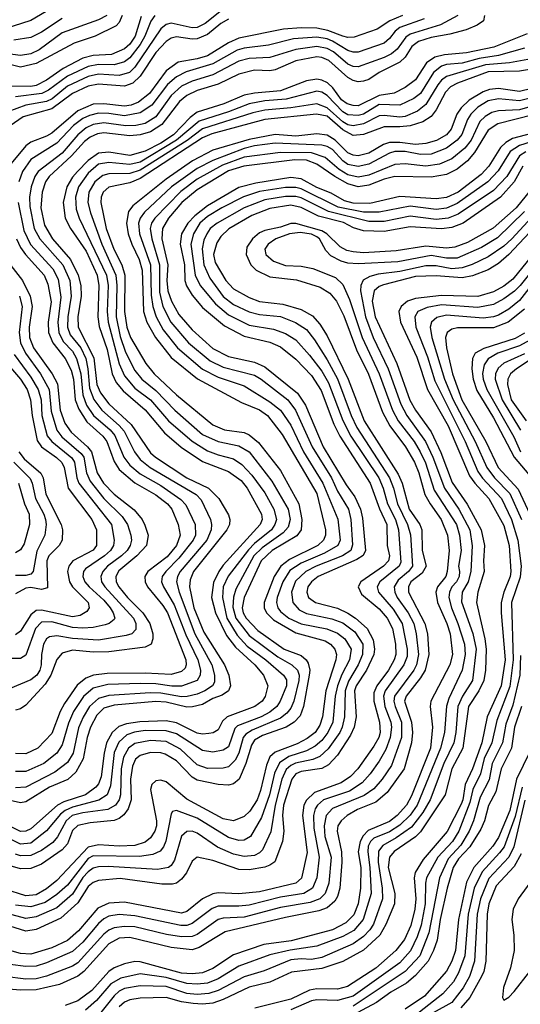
# Model space of a CAD drawing. Header units: inches. Extents: x 990535 to 1117859, y 769386 to 892122.
# Tile 895 of 1056: x 1063447 to 1065374, y 863643 to 867434. Entities that reach past the tile are written whole.
import ezdxf

# ---------------------------------------------------------------- set-up
doc = ezdxf.new("R2010")
doc.units = ezdxf.units.IN
doc.header["$MEASUREMENT"] = 0
doc.layers.add('B0866', color=7, linetype='Continuous')

msp = doc.modelspace()

# ---------------------------------------------------------------- linework, layer by layer
at = {"layer": 'B0866', "color": 5}
for points, elevation in [([(1063570, 867478.1), (1063490, 867430.6), (1063390, 867398.6), (1063312.9, 867392.9), (1063250, 867407.4), (1063210, 867434.4)], 4020), ([(1064250, 867435.7), (1064221.2, 867418.8), (1064170, 867377.2), (1064130, 867360.2), (1064110, 867358.7), (1064050, 867367.4), (1064030, 867362.9), (1064010, 867349.4), (1063970, 867306.9), (1063910, 867216.7), (1063882.1, 867190), (1063850, 867177.6), (1063750, 867185.4), (1063710, 867178), (1063649.7, 867150), (1063570, 867090.5), (1063460.4, 867059.6), (1063271.7, 866930)], 4180), ([(1063782.6, 867450), (1063750, 867433), (1063610, 867383.4), (1063522, 867318), (1063490, 867301.8), (1063450, 867296.5), (1063350, 867308.8)], 4060), ([(1063840.9, 867450), (1063830, 867422.5), (1063818.1, 867410), (1063736.6, 867370), (1063656.2, 867343.8), (1063510, 867264.7), (1063450, 867251.1), (1063370, 867270.5)], 4080), ([(1064216.5, 867463.5), (1064161, 867419), (1064130, 867404.2), (1064110, 867402.6), (1064030, 867421), (1064010, 867415.5), (1063990, 867398.7), (1063890, 867251.5), (1063869, 867231), (1063830, 867218.6), (1063750, 867224.1), (1063710, 867215.5), (1063630, 867178), (1063571.2, 867128.8), (1063550, 867118.5), (1063470, 867104.3), (1063401.5, 867078.5)], 4160), ([(1064920.4, 867450), (1064870.8, 867429.2), (1064823, 867397), (1064733.6, 867366.4), (1064710, 867365.2), (1064690.1, 867369.9), (1064632.3, 867392.3), (1064590, 867400.8), (1064530, 867402.8), (1064462.2, 867397.8), (1064290, 867362.8), (1064250, 867345.2), (1064170, 867294.5), (1064130, 867282.7), (1064056.8, 867270), (1064010, 867236.5), (1063946.6, 867150), (1063904.3, 867115.7), (1063875.5, 867104.5), (1063850, 867100.7), (1063770, 867110.3), (1063730, 867109), (1063670, 867082.4), (1063570, 866997.2), (1063550, 866985), (1063490, 866962.8), (1063470, 866948.5), (1063407, 866873)], 4220), ([(1065236.1, 867450), (1065231.8, 867430), (1065207.8, 867412.2), (1065165.4, 867394.6), (1065102.1, 867377.9), (1065030, 867365.7), (1064982, 867350), (1064956.1, 867330), (1064929.9, 867290.1), (1064910, 867269.9), (1064830, 867229.9), (1064790, 867203.5), (1064770, 867196.6), (1064750, 867195.1), (1064730, 867199.7), (1064710, 867211.2), (1064637, 867277), (1064610, 867288.2), (1064590, 867290.2), (1064510, 867275.8), (1064430, 867240.7), (1064410, 867236.8), (1064350, 867239.6), (1064290, 867224.6), (1064210, 867185.7), (1064130, 867161.4), (1064090, 867142.2), (1064061.4, 867118.6), (1063993.5, 867030), (1063950, 867001.8), (1063910, 866990.3), (1063870, 866986.9), (1063770, 866998.5), (1063745.8, 866994.2), (1063718.1, 866981.9), (1063695.5, 866964.5), (1063646.3, 866910), (1063559.7, 866830), (1063546.2, 866810), (1063532.5, 866770), (1063527.7, 866710), (1063542.2, 866642.2), (1063573.3, 866590), (1063642, 866510), (1063672.1, 866450), (1063681.4, 866410), (1063683, 866370), (1063670.8, 866290), (1063672, 866250), (1063732.1, 866132.1), (1063742.9, 866030), (1063757, 865997), (1063790, 865955.3), (1063875.7, 865875.7), (1063950, 865767), (1063969.6, 865749.6), (1064089.7, 865669.7), (1064173.7, 865630), (1064212.8, 865590), (1064250, 865527.3), (1064256.1, 865510), (1064253.7, 865490), (1064244.1, 865470), (1064116.1, 865310), (1064102.7, 865277.3), (1064099.9, 865250), (1064117.3, 865170), (1064156, 865076), (1064234.6, 864950), (1064251.9, 864910), (1064258.5, 864870), (1064250.4, 864850), (1064226.4, 864833.6), (1064190, 864820.1), (1064150, 864798), (1064111.7, 864788.3), (1064090, 864787.7), (1064010, 864806.8), (1063970, 864809.4), (1063810, 864794.9), (1063770, 864782.8), (1063743.7, 864756.3), (1063719.6, 864710), (1063706.2, 864670), (1063691, 864588.9), (1063662.4, 864537.6), (1063631.5, 864508.5), (1063561.2, 864478.8), (1063470, 864422.6), (1063450, 864419.4), (1063410, 864428.4)], 4280), ([(1063913.9, 867446.1), (1063891, 867370), (1063870, 867339.6), (1063850, 867321.7), (1063800.3, 867299.7), (1063730, 867296.3), (1063690, 867285.1), (1063614.2, 867245.8), (1063550, 867200.4), (1063510, 867180.2), (1063490, 867176), (1063410, 867177.8)], 4120), ([(1063610, 867438.1), (1063530, 867385.3), (1063490, 867364.9), (1063424.5, 867355.5)], 4040), ([(1065133.5, 867450), (1065066.4, 867413.6), (1064950, 867377.9), (1064933.5, 867366.5), (1064899.2, 867320.8), (1064877.6, 867302.4), (1064850, 867288.2), (1064750, 867252), (1064730, 867253.2), (1064710, 867262.4), (1064654.1, 867310), (1064630, 867323.3), (1064590, 867330.2), (1064510, 867318.6), (1064410, 867288.4), (1064330, 867284), (1064290, 867273.7), (1064190, 867222.1), (1064110, 867197.4), (1064070, 867177.4), (1064030, 867141.6), (1063970, 867060.1), (1063930, 867034.1), (1063893.4, 867026.6), (1063855, 867025), (1063770, 867037.1), (1063730, 867030.4), (1063702.8, 867017.2), (1063670, 866990.2), (1063610, 866919.6), (1063518.1, 866850), (1063504.8, 866830), (1063490.8, 866790), (1063484.7, 866750), (1063485.2, 866714.8), (1063501.9, 866630), (1063524.5, 866590), (1063612.4, 866490), (1063639.2, 866430), (1063645.3, 866370), (1063632.1, 866290), (1063631.2, 866250), (1063641.1, 866221.1), (1063682.1, 866170), (1063700.9, 866130), (1063709.2, 866089.2), (1063715.2, 866015.2), (1063731.5, 865971.5), (1063762.7, 865930), (1063830, 865872.1), (1063848.4, 865850), (1063888.7, 865770), (1063910, 865741.1), (1063948.9, 865710), (1064125.4, 865605.4), (1064145.2, 865585.2), (1064181.5, 865510), (1064185.5, 865490), (1064183.4, 865470), (1064166.6, 865430), (1064064.9, 865310), (1064053.9, 865290), (1064050.3, 865270), (1064060.8, 865230), (1064121, 865070), (1064185.8, 864950), (1064196.4, 864910), (1064196.1, 864883.9), (1064188.2, 864870), (1064159.2, 864850), (1064130, 864836.9), (1064091.6, 864828.4), (1064070, 864827.2), (1063990, 864840.8), (1063950, 864842.8), (1063790, 864832.8), (1063750, 864821), (1063715.1, 864790), (1063690.7, 864749.3), (1063672.9, 864707.1), (1063652.6, 864610), (1063630, 864573.7), (1063582.5, 864537.5), (1063470, 864478.9), (1063430, 864476.6)], 4260), ([(1063966.6, 867450), (1063951.5, 867428.5), (1063928, 867370), (1063910, 867338), (1063870, 867287.2), (1063850, 867271.5), (1063810, 867259.8), (1063750, 867261.3), (1063710, 867254), (1063630, 867216.9), (1063557.7, 867162.3), (1063532.1, 867150), (1063430, 867137.3)], 4140), ([(1065003.2, 867436.8), (1064910, 867403.4), (1064891.8, 867390), (1064870, 867360.8), (1064850, 867344), (1064750, 867308.8), (1064730, 867308.6), (1064710, 867314.6), (1064650, 867351.7), (1064630, 867360.1), (1064590, 867367.1), (1064500.2, 867359.8), (1064404, 867336), (1064310, 867324.5), (1064283.6, 867316.4), (1064190, 867263.9), (1064086.8, 867233.2), (1064050, 867214.2), (1064015.8, 867184.2), (1063954.9, 867105.1), (1063910, 867074.6), (1063850, 867063.1), (1063790, 867072.8), (1063750, 867073.7), (1063714.9, 867065.1), (1063690, 867053.5), (1063653.6, 867026.4), (1063590, 866958.3), (1063490, 866895.6), (1063457.9, 866850), (1063443.6, 866810)], 4240), ([(1065400.4, 867379.6), (1065271.4, 867328.6), (1065166.5, 867306.5), (1065081.4, 867298.6), (1065044.8, 867290), (1065012.6, 867267.4), (1064970, 867202), (1064930, 867172.6), (1064888.6, 867151.4), (1064830, 867141.5), (1064750, 867102.8), (1064730, 867103.1), (1064707.4, 867110), (1064685.8, 867125.8), (1064651.5, 867171.5), (1064631.1, 867191.1), (1064610, 867201.6), (1064590, 867204.5), (1064550, 867198.2), (1064450, 867160.5), (1064350, 867151.4), (1064310, 867143.1), (1064232.7, 867110), (1064130, 867077.9), (1064102.4, 867057.6), (1064038.3, 866990), (1063990, 866958.2), (1063930, 866927.3), (1063870, 866911.6), (1063790, 866924.3), (1063750, 866919.4), (1063710, 866892.1), (1063669.1, 866850), (1063650, 866827.9), (1063627.8, 866790), (1063614.3, 866730), (1063621.8, 866670), (1063641.9, 866630), (1063702.1, 866542.1), (1063744.3, 866450), (1063751.8, 866410), (1063747.5, 866290), (1063752.2, 866252.2), (1063783.8, 866163.8), (1063803.1, 866070), (1063817.5, 866037.5), (1063844.7, 866004.7), (1063930, 865931.9), (1064003.4, 865843.4), (1064068.5, 865788.5), (1064150, 865732.9), (1064250, 865694.9), (1064299.6, 865659.6), (1064322.7, 865630), (1064377.9, 865530), (1064380.1, 865510), (1064372.7, 865490), (1064230, 865334.2), (1064212.8, 865310), (1064192.2, 865267.8), (1064184.7, 865210), (1064199.9, 865150), (1064243.2, 865063.2), (1064277.9, 865017.9), (1064351.1, 864950), (1064385.3, 864910), (1064401.1, 864870), (1064391.8, 864828.2), (1064379.3, 864810), (1064351.2, 864790), (1064245.5, 864750), (1064226.7, 864733.3), (1064210, 864700.5), (1064191.2, 864688.8), (1064174.7, 864685.3), (1064150, 864683.3), (1064130, 864687.4), (1064050, 864726.5), (1064010, 864735.1), (1063908.6, 864731.4), (1063857.2, 864722.8), (1063827.7, 864712.3), (1063802.8, 864690), (1063781.2, 864650), (1063771.7, 864610), (1063760.7, 864519.3), (1063750, 864491.9), (1063740.2, 864479.8), (1063700.5, 864450), (1063617.1, 864422.9), (1063592.3, 864410), (1063490, 864319.5), (1063470, 864309.4), (1063450, 864308.9), (1063270, 864398.6)], 4320), ([(1065390, 867324.6), (1065290, 867295.9), (1065215.2, 867284.8), (1065150, 867266), (1065090, 867261.2), (1065070, 867255.5), (1065039.2, 867230), (1064990, 867149.9), (1064963.4, 867130), (1064910, 867104.2), (1064830, 867106.7), (1064770.1, 867069.9), (1064750, 867064.4), (1064710, 867068), (1064690, 867078.8), (1064630, 867141.5), (1064610, 867155.1), (1064590, 867158.4), (1064472.5, 867127.5), (1064390, 867121.3), (1064330, 867110.5), (1064250, 867078.6), (1064137.4, 867042.6), (1064050.4, 866970), (1063910, 866885.5), (1063870, 866876.5), (1063790, 866883.7), (1063750, 866877), (1063710, 866843.6), (1063673.3, 866790), (1063661.8, 866750), (1063664.4, 866704.4), (1063675.5, 866670), (1063780.5, 866450), (1063786.6, 866410), (1063782.8, 866310), (1063787, 866270), (1063829.2, 866109.2), (1063850, 866062.2), (1063890, 866015.9), (1063950.3, 865970), (1064019, 865890), (1064110.8, 865810.8), (1064170, 865774.5), (1064210, 865758.4), (1064270, 865742.8), (1064301.1, 865721.1), (1064340, 865680), (1064390, 865612.5), (1064424.6, 865550), (1064434.7, 865510), (1064429.2, 865490), (1064415.3, 865470), (1064350, 865416.8), (1064327.3, 865392.7), (1064248.9, 865291.1), (1064229.8, 865250), (1064227.2, 865210), (1064243.6, 865130), (1064284, 865064), (1064322.1, 865022.1), (1064393.9, 864970), (1064461.6, 864910), (1064473, 864893), (1064473.7, 864870), (1064449.8, 864810), (1064436.1, 864790), (1064410, 864767.8), (1064375.5, 864750), (1064284.8, 864715.2), (1064275.3, 864704.7), (1064250, 864635.1), (1064230, 864621.8), (1064190, 864614.4), (1064150, 864620.9), (1064050, 864685.2), (1064010, 864696), (1063930, 864697.7), (1063888.5, 864691.5), (1063859.3, 864680.7), (1063828, 864652), (1063810, 864613), (1063796.1, 864483.9), (1063783.3, 864450), (1063751.3, 864428.7), (1063650, 864402.1), (1063621.5, 864390), (1063604.2, 864375.8), (1063550, 864311.8), (1063490, 864263.7), (1063450, 864260.5), (1063270, 864349.5)], 4340), ([(1065417.2, 867282.8), (1065331.9, 867268.1), (1065239.9, 867260.1), (1065090, 867215.2), (1065070, 867200.4), (1065056.5, 867183.5), (1065010, 867106.7), (1064978.1, 867081.9), (1064930, 867061.7), (1064910, 867058.2), (1064850, 867065.4), (1064830, 867063.4), (1064770, 867032.3), (1064730, 867025.5), (1064710, 867029.6), (1064690, 867040.7), (1064630, 867094.4), (1064590, 867110), (1064490, 867093.9), (1064390, 867085.8), (1064344.4, 867075.6), (1064150, 867013.4), (1064090.7, 866969.3), (1063910, 866854.2), (1063870, 866841.4), (1063790, 866839.8), (1063766.1, 866833.9), (1063735.3, 866810), (1063712.6, 866770), (1063709.3, 866730), (1063719.2, 866690), (1063763.1, 866570), (1063816.2, 866450), (1063820.3, 866410), (1063818.5, 866290), (1063833.9, 866213.9), (1063854.2, 866154.2), (1063890, 866082.7), (1063916.5, 866050), (1063970, 866005.9), (1064043.9, 865930), (1064150, 865836.5), (1064210, 865809.8), (1064290, 865792.9), (1064330.1, 865770), (1064417.4, 865657.4), (1064480.2, 865550), (1064487.5, 865510), (1064479.8, 865480.2), (1064461.1, 865458.9), (1064379.6, 865400.4), (1064348.3, 865370), (1064278.1, 865241.9), (1064269.5, 865210.5), (1064267.4, 865172.6), (1064278, 865130), (1064330, 865063.8), (1064440.6, 864980.6), (1064494.7, 864950), (1064515.6, 864930), (1064522.4, 864910), (1064521.4, 864890), (1064501.2, 864810), (1064490, 864783.5), (1064475.5, 864764.5), (1064450, 864744.4), (1064341.2, 864698.8), (1064316.8, 864683.2), (1064306.6, 864670), (1064289.5, 864610.5), (1064276.5, 864583.5), (1064250, 864558.1), (1064230, 864552.8), (1064170, 864551.5), (1064130, 864565.3), (1064065.5, 864625.5), (1064010, 864654.6), (1063950, 864659), (1063890, 864647.8), (1063865.6, 864630), (1063845.6, 864594.4), (1063837.8, 864550), (1063834.7, 864450), (1063829.8, 864430), (1063816, 864410), (1063786.3, 864393.7), (1063690, 864380.1), (1063649.1, 864370), (1063625.5, 864350), (1063591.5, 864288.5), (1063573.6, 864266.4), (1063530, 864235.3), (1063490, 864216.7), (1063450, 864215.5), (1063430, 864221.4)], 4360), ([(1065470, 867252.2), (1065370, 867235.3), (1065250, 867232.5), (1065131.2, 867188.8), (1065105.3, 867174.7), (1065085.3, 867154.7), (1065050, 867086.9), (1065030, 867061.5), (1064998.8, 867041.2), (1064950, 867025.8), (1064910, 867020.8), (1064850, 867021.3), (1064770, 866991.4), (1064730, 866988.3), (1064690, 867009.2), (1064630, 867062.2), (1064589.5, 867070.5), (1064390, 867049.8), (1064186.2, 866993.8), (1064150, 866978.9), (1063910, 866823), (1063870, 866806.2), (1063790.3, 866789.7), (1063767.3, 866770), (1063759.9, 866750), (1063758.7, 866730), (1063779.6, 866630), (1063808.5, 866550), (1063839.4, 866490), (1063851.3, 866450), (1063849.7, 866310), (1063859, 866250), (1063873, 866210), (1063932.6, 866110), (1063964.3, 866070), (1064050.5, 865990), (1064190, 865874.1), (1064234.9, 865854.9), (1064310, 865844.8), (1064330, 865835.2), (1064366.2, 865806.2), (1064450, 865698.2), (1064520.9, 865570), (1064533, 865510), (1064529.6, 865470), (1064512.8, 865447.2), (1064418.5, 865390), (1064376.2, 865350), (1064310, 865210), (1064303.1, 865170), (1064307.3, 865150), (1064318.3, 865130), (1064362.6, 865082.6), (1064464.2, 865010), (1064530, 864986.2), (1064549.4, 864970), (1064557, 864957), (1064562.9, 864930), (1064561.3, 864910), (1064539.4, 864790), (1064525.7, 864754.3), (1064503.4, 864730), (1064471.8, 864710), (1064381.2, 864678.8), (1064350, 864660.2), (1064338.5, 864641.5), (1064317.6, 864570), (1064291.7, 864510), (1064270, 864492), (1064250, 864486.7), (1064210, 864489.6), (1064130, 864506), (1064110, 864517.9), (1064050, 864580.5), (1064006.1, 864606.1), (1063990, 864611.2), (1063950, 864613), (1063910, 864601.5), (1063893, 864587), (1063880.4, 864559.6), (1063873.5, 864510), (1063876, 864430), (1063864.3, 864395.7), (1063847.5, 864372.5), (1063830, 864358.1), (1063810, 864351.4), (1063718, 864342), (1063670, 864331.9), (1063650, 864312.9), (1063630, 864261.3), (1063610, 864237.5), (1063530, 864183.5), (1063490, 864166.1), (1063450, 864165.3), (1063410, 864176.3)], 4380), ([(1065470, 867182), (1065370, 867157.8), (1065290, 867169), (1065255.1, 867164.9), (1065230, 867155.7), (1065176.6, 867123.4), (1065145.6, 867094.4), (1065129.1, 867070), (1065107.2, 867012.8), (1065089.2, 866990.8), (1065051.3, 866968.7), (1065010, 866956.6), (1064970, 866953.8), (1064910, 866960.8), (1064870, 866960.4), (1064846.7, 866953.3), (1064790, 866920.2), (1064750, 866910.2), (1064730, 866912), (1064710, 866921.1), (1064660.5, 866970), (1064630, 866988.9), (1064590, 866994.3), (1064510, 866985), (1064430, 866991.2), (1064330, 866972.4), (1064190, 866931.3), (1064111.9, 866890), (1064010, 866819.3), (1063882.7, 866717.3), (1063865.1, 866694.9), (1063858, 866650), (1063864.3, 866610), (1063878, 866570), (1063907, 866510), (1063918.5, 866470), (1063923.2, 866310), (1063936.3, 866270), (1063969.6, 866210), (1064030, 866133.4), (1064131.4, 866051.4), (1064300.5, 865960.5), (1064370, 865932.1), (1064400.9, 865910), (1064456.6, 865836.6), (1064589.9, 865609.9), (1064623.1, 865470), (1064623.6, 865450), (1064616.4, 865430), (1064594.2, 865410), (1064484.8, 865355.2), (1064451.3, 865330), (1064426, 865290), (1064387, 865190), (1064387.8, 865170), (1064396.3, 865150), (1064423.6, 865123.6), (1064510, 865072.9), (1064622.7, 865042.7), (1064642.4, 865030), (1064659.9, 865010), (1064666, 864990), (1064664, 864970), (1064624.7, 864850), (1064612.3, 864750), (1064602.5, 864717.5), (1064583.3, 864690), (1064553.4, 864666.6), (1064514.4, 864645.6), (1064430, 864614.2), (1064410, 864596.1), (1064396.2, 864563.8), (1064373.8, 864466.2), (1064360.9, 864430), (1064333, 864387), (1064310, 864365.8), (1064270, 864349.9), (1064230, 864357.7), (1064090, 864433.4), (1064010, 864499.3), (1063990, 864506.2), (1063970, 864504.3), (1063955.4, 864490), (1063949.8, 864470), (1063973.4, 864350), (1063972.8, 864330), (1063966.8, 864310), (1063950, 864283.8), (1063930, 864268.1), (1063890, 864254.2), (1063830, 864252.3), (1063750, 864257.5), (1063710, 864248.9), (1063590, 864119.8), (1063550, 864087.6), (1063510, 864065.4), (1063470, 864061.6), (1063390, 864086.3)], 4420), ([(1065472.3, 867147.7), (1065370, 867121.2), (1065290, 867129.7), (1065250, 867120.8), (1065210, 867096.5), (1065182.8, 867070), (1065170.5, 867050), (1065148.1, 866991.9), (1065130.3, 866969.7), (1065090, 866938.6), (1065030, 866916.2), (1064990, 866915.1), (1064930, 866926.2), (1064890, 866926.3), (1064870, 866920.5), (1064790, 866877), (1064750, 866868.1), (1064710, 866876.6), (1064690, 866890.7), (1064650, 866934.4), (1064630, 866946.1), (1064610, 866950.8), (1064430, 866958.1), (1064350, 866948.6), (1064310, 866938.5), (1064190, 866892.3), (1064130, 866860.6), (1064031.5, 866790), (1063926.8, 866693.2), (1063909.8, 866670), (1063904.3, 866650), (1063907.4, 866610), (1063950.6, 866490), (1063952.7, 866372.7), (1063958.6, 866330), (1063971.8, 866290), (1063999.4, 866239.4), (1064054.1, 866170), (1064150, 866089), (1064210, 866057.1), (1064310, 866024.3), (1064410, 865962.5), (1064450.1, 865930), (1064490, 865872.8), (1064539.6, 865770), (1064613.7, 865650), (1064670.7, 865510.7), (1064680.1, 865430), (1064670.8, 865410), (1064619.4, 865380.6), (1064530, 865341.3), (1064486.8, 865313.2), (1064459.1, 865270), (1064437.9, 865210), (1064435.6, 865190), (1064440.1, 865170), (1064450, 865156), (1064482.2, 865130), (1064530, 865107.9), (1064628.4, 865088.4), (1064670, 865072.3), (1064697.9, 865050), (1064721.9, 865010), (1064715.8, 864970), (1064686.4, 864913.6), (1064670, 864869.9), (1064660.7, 864830), (1064651.5, 864730), (1064633, 864690), (1064610, 864658.8), (1064583.3, 864636.7), (1064550, 864619.7), (1064482.1, 864597.9), (1064446.5, 864573.5), (1064427.1, 864532.9), (1064407.6, 864450), (1064377.9, 864362.1), (1064334.7, 864290), (1064310, 864275.1), (1064290, 864274.4), (1064250, 864285.9), (1064130, 864359.4), (1064050, 864389.9), (1064035, 864385), (1064030, 864376.2), (1064008.8, 864271.2), (1064000.2, 864250), (1063987, 864233), (1063959.5, 864220.5), (1063908.2, 864211.8), (1063730, 864215.1), (1063710, 864205.2), (1063630, 864102.5), (1063590, 864065.5), (1063544.5, 864035.5), (1063490, 864019), (1063430, 864025.4)], 4440), ([(1065450, 867110.1), (1065370, 867086.3), (1065290, 867083.4), (1065263.6, 867076.4), (1065238.3, 867061.7), (1065218.1, 867041.9), (1065184.3, 866970), (1065160.5, 866939.5), (1065110, 866898.3), (1065063, 866877), (1065010, 866869.7), (1064930, 866879.2), (1064890, 866876.9), (1064790, 866835.2), (1064750, 866827.4), (1064710, 866836.9), (1064676.9, 866856.9), (1064622.9, 866902.9), (1064570, 866920.7), (1064450, 866922.4), (1064310, 866904.9), (1064226.7, 866873.3), (1064130, 866820), (1064067.4, 866772.6), (1063966.6, 866670), (1063953.7, 866650), (1063949.4, 866630), (1063955.1, 866590), (1063984.6, 866490), (1063984.4, 866384.4), (1063998.2, 866330), (1064028.3, 866270), (1064095.8, 866190), (1064180.2, 866120.2), (1064230, 866095.9), (1064350, 866065.4), (1064375.9, 866050), (1064478.6, 865970), (1064508, 865930), (1064572.2, 865790), (1064646.8, 865670), (1064670, 865618.7), (1064711.8, 865550), (1064721.1, 865510), (1064728.1, 865411.9), (1064720.9, 865390), (1064689.2, 865370), (1064587.3, 865330), (1064548.3, 865310), (1064507.8, 865272.2), (1064493.3, 865230), (1064497.7, 865190), (1064521.9, 865161.9), (1064550, 865147.3), (1064647.7, 865127.7), (1064690, 865111.3), (1064736.7, 865076.7), (1064767.1, 865030), (1064766.7, 864990), (1064749.4, 864950), (1064712.5, 864887.5), (1064699.7, 864850), (1064696.3, 864750), (1064687.9, 864710), (1064678.5, 864690), (1064633.7, 864626.3), (1064602, 864598), (1064574.3, 864585.7), (1064508.2, 864571.8), (1064490, 864563), (1064472.8, 864547.2), (1064455.7, 864510), (1064429.4, 864410), (1064412.7, 864307.3), (1064381.4, 864238.6), (1064370, 864226.6), (1064350, 864216.3), (1064310, 864212.9), (1064270, 864221.1), (1064208.4, 864248.4), (1064130, 864302.5), (1064110, 864309.6), (1064090, 864308.3), (1064069.4, 864290.6), (1064042.3, 864197.7), (1064030, 864177.3), (1064019, 864170), (1063977.2, 864162.8), (1063786.7, 864173.3), (1063750, 864172.6), (1063730, 864167.2), (1063710, 864153.5), (1063690, 864131.6), (1063650, 864067.7), (1063590, 864014.2), (1063510, 863980.4), (1063470, 863973.7), (1063378.7, 863998.7)], 4460), ([(1065493.9, 867086.1), (1065287.3, 867032.7), (1065250, 867008.6), (1065197.7, 866922.3), (1065170.1, 866890), (1065130, 866858.6), (1065090, 866838.2), (1065030, 866827.7), (1064890, 866830.2), (1064850, 866820.5), (1064790, 866796.6), (1064750, 866791), (1064710, 866802.4), (1064659.8, 866830), (1064590, 866877.7), (1064550, 866893.4), (1064506.2, 866893.8), (1064309.4, 866869.4), (1064250, 866852.4), (1064130, 866779.2), (1064071.3, 866730), (1064019.7, 866670), (1063995.9, 866630), (1063993.2, 866590), (1064016.4, 866490), (1064013.5, 866430), (1064016.7, 866390), (1064030.4, 866350.5), (1064059, 866299), (1064110, 866240.1), (1064190, 866168.3), (1064250, 866137.5), (1064350, 866114.8), (1064390, 866097.8), (1064515.7, 865995.7), (1064546.2, 865950), (1064615.2, 865790), (1064703.3, 865643.3), (1064736.7, 865596.7), (1064758, 865550), (1064765.6, 865514.4), (1064777.3, 865390), (1064769.2, 865370.8), (1064744.8, 865355.2), (1064596.1, 865290), (1064569.7, 865270), (1064556.1, 865250), (1064551.9, 865230), (1064558.8, 865210), (1064585, 865190), (1064670, 865167.9), (1064710, 865149.6), (1064739.4, 865130), (1064784.3, 865090), (1064806.8, 865046.8), (1064812.9, 865010), (1064810, 864990), (1064781.4, 864930), (1064742.2, 864870), (1064735.5, 864850), (1064741.4, 864750), (1064733.5, 864710), (1064720.4, 864679.6), (1064670, 864602), (1064635.2, 864564.8), (1064609.1, 864550.9), (1064530, 864539.9), (1064509.8, 864530.2), (1064494.1, 864510), (1064461.5, 864410), (1064458, 864370), (1064463.7, 864310), (1064457.7, 864270), (1064428.3, 864191.7), (1064410, 864178.5), (1064390, 864171.1), (1064330, 864160.7), (1064290, 864162.4), (1064190, 864196.4), (1064130.1, 864209.9), (1064110, 864193.8), (1064088.7, 864150), (1064070, 864124.6), (1064050, 864109.3), (1064034.6, 864105.4), (1063993.6, 864106.4), (1063832.7, 864127.3), (1063750, 864120.2), (1063730, 864111.9), (1063710, 864096.4), (1063670, 864034.5), (1063604.4, 863975.6), (1063510, 863930.9), (1063470, 863924.6), (1063350, 863961.7)], 4480), ([(1065470, 867009.2), (1065343.7, 866976.3), (1065318.4, 866961.6), (1065297.9, 866942.1), (1065252.2, 866870), (1065222.4, 866837.6), (1065134.6, 866770), (1065090, 866749.8), (1065050, 866744.3), (1064910, 866753.5), (1064794, 866726), (1064730, 866726.9), (1064696.2, 866736.2), (1064645.9, 866765.9), (1064590, 866787.9), (1064530, 866820.9), (1064490, 866825.8), (1064355, 866805), (1064290, 866787.9), (1064170, 866717.4), (1064121.3, 866678.7), (1064093.6, 866650), (1064069.5, 866610), (1064063.8, 866570), (1064081.1, 866490), (1064082, 866430), (1064088.8, 866408.8), (1064110, 866373.4), (1064150, 866326.1), (1064235.2, 866255.2), (1064310, 866215.7), (1064410, 866192.2), (1064450, 866174.4), (1064510, 866127.1), (1064570, 866064.1), (1064606.6, 866006.6), (1064656.2, 865876.2), (1064678.7, 865830), (1064795.8, 865650), (1064831.1, 865551.1), (1064860.4, 865490), (1064861, 865410), (1064869.4, 865370), (1064866, 865350), (1064847.5, 865330), (1064759.2, 865270), (1064749.7, 865250), (1064762.9, 865222.9), (1064830, 865166.3), (1064861.2, 865130), (1064881, 865090), (1064893.4, 865030), (1064894.8, 864990), (1064888.1, 864970), (1064866.7, 864930), (1064821.7, 864870), (1064810, 864842), (1064809.7, 864810), (1064831.8, 864730), (1064833.7, 864690), (1064828.5, 864670), (1064810, 864637.6), (1064747.6, 864550), (1064720.2, 864519.8), (1064684.3, 864495.7), (1064580.9, 864459.1), (1064550, 864429.9), (1064540.6, 864410), (1064535, 864370), (1064552.5, 864227.5), (1064531.4, 864128.6), (1064510, 864109.4), (1064370, 864075.8), (1064290, 864068.5), (1064210, 864072.1), (1064190, 864069.1), (1064150, 864049.3), (1064090, 864000.9), (1064070, 863994.6), (1063850, 864036), (1063790, 864033), (1063747.1, 864012.9), (1063673.4, 863926.6), (1063631.1, 863888.9), (1063570, 863860.3), (1063490, 863836.3), (1063450, 863838.9), (1063285.3, 863885.3)], 4520), ([(1065530, 866999.5), (1065370, 866950), (1065334, 866926), (1065288, 866852), (1065248, 866810), (1065130, 866726.4), (1065090, 866708.7), (1065050, 866703.6), (1064950, 866716.5), (1064830, 866693.2), (1064770, 866693.1), (1064672.3, 866712.3), (1064530, 866783.1), (1064510, 866787.7), (1064470, 866787.4), (1064370, 866772.3), (1064308.4, 866751.6), (1064224.4, 866710), (1064170, 866675.9), (1064140.2, 866650), (1064115.1, 866610), (1064105.4, 866570), (1064122.1, 866450), (1064141.5, 866410), (1064200, 866340), (1064250, 866298.2), (1064330, 866257.6), (1064422.9, 866242.9), (1064470, 866226.1), (1064510, 866200.8), (1064562.7, 866142.7), (1064610, 866080.3), (1064635.5, 866035.5), (1064690.3, 865890.3), (1064721, 865830), (1064828.4, 865670), (1064845.1, 865630), (1064861.8, 865570), (1064893.2, 865510), (1064904.4, 865470), (1064913.9, 865346.1), (1064906.8, 865330), (1064833.3, 865270), (1064823.1, 865250), (1064827.7, 865230), (1064884.3, 865164.3), (1064919.1, 865110), (1064938.2, 865010), (1064937.4, 864982.6), (1064925.8, 864950), (1064853.2, 864850), (1064846.8, 864830), (1064851.6, 864790), (1064875.1, 864730), (1064878, 864710), (1064873.2, 864670), (1064855.3, 864624.7), (1064830, 864579.7), (1064795, 864530), (1064764.2, 864495.8), (1064715.5, 864464.5), (1064616.5, 864430), (1064592.8, 864410), (1064584.4, 864395.6), (1064577.5, 864370), (1064578.6, 864321.4), (1064599.7, 864210), (1064590, 864130), (1064574, 864090), (1064539.8, 864070), (1064450, 864055.5), (1064330, 864025.5), (1064290, 864020.7), (1064210, 864021.3), (1064187.6, 864012.4), (1064110, 863954.3), (1064090, 863946.8), (1064067.1, 863947.1), (1063890, 863984.6), (1063830, 863988.5), (1063790, 863982.5), (1063770, 863972.5), (1063750, 863954.4), (1063690, 863883.2), (1063650, 863846.5), (1063550, 863802.5), (1063509.4, 863790.6), (1063470, 863789), (1063410, 863796.7)], 4540), ([(1065395.3, 866924.7), (1065370, 866909.7), (1065321.2, 866830), (1065270, 866776.8), (1065134.3, 866685.7), (1065096.1, 866670), (1065050, 866665.2), (1064950, 866677.2), (1064850, 866656.5), (1064790, 866656.5), (1064634.9, 866694.9), (1064530, 866748.3), (1064510, 866753), (1064470, 866753), (1064390, 866740.4), (1064311.1, 866708.9), (1064206.2, 866650), (1064180.2, 866630), (1064166.4, 866610), (1064155.4, 866584.6), (1064148.9, 866551.1), (1064154.9, 866490), (1064178.9, 866438.9), (1064230, 866368), (1064270, 866338), (1064330, 866309.3), (1064370, 866299.1), (1064450, 866290.8), (1064508.6, 866268.6), (1064550, 866240.7), (1064581.2, 866201.2), (1064630, 866124.9), (1064670, 866050.9), (1064722.5, 865910), (1064744.4, 865864.4), (1064869.4, 865670), (1064885.2, 865630), (1064900.9, 865570), (1064939.9, 865490), (1064951, 865451), (1064959.1, 865330), (1064942.7, 865310), (1064903.3, 865276.7), (1064888.5, 865250), (1064890.1, 865230), (1064899.8, 865210), (1064941.9, 865150), (1064963.7, 865110), (1064972.8, 865070), (1064981.3, 864990), (1064974, 864950), (1064963.6, 864930), (1064889.4, 864830), (1064886.6, 864810), (1064891.7, 864790), (1064916.6, 864730), (1064916, 864670), (1064877.3, 864562.7), (1064841.7, 864510), (1064810, 864472.6), (1064772.9, 864447.1), (1064650, 864397.2), (1064625.8, 864370), (1064618.5, 864330), (1064620.8, 864290), (1064645.2, 864210), (1064636.9, 864110), (1064622, 864070), (1064601.5, 864050), (1064565.1, 864034.9), (1064450, 864016), (1064310, 863979.1), (1064230, 863974.6), (1064210.7, 863969.3), (1064130, 863912.7), (1064110, 863904), (1064070, 863903.6), (1064012, 863912), (1063890, 863941.6), (1063850, 863943.5), (1063810, 863937.3), (1063790, 863929.4), (1063770, 863913), (1063670, 863802.9), (1063650, 863790.2), (1063550, 863751.7), (1063510, 863741.9), (1063470, 863740.5), (1063390, 863750)], 4560), ([(1065383.3, 866870), (1065350, 866809.1), (1065297.4, 866750), (1065153.1, 866650), (1065110, 866633.7), (1065070, 866629.3), (1064950, 866635.8), (1064850, 866618.5), (1064770, 866621.1), (1064732, 866632), (1064693.2, 866653.2), (1064597.3, 866677.3), (1064530, 866710.2), (1064490, 866719.4), (1064410, 866706.7), (1064339.9, 866680.1), (1064251.5, 866628.5), (1064220.8, 866599.2), (1064205.4, 866574.6), (1064192.3, 866530), (1064198.6, 866498.6), (1064240.2, 866430), (1064270, 866397.7), (1064330, 866364.8), (1064369.4, 866349.4), (1064458.9, 866338.9), (1064530, 866317.9), (1064573.6, 866293.6), (1064602.2, 866262.2), (1064630, 866216.3), (1064711.5, 866050), (1064773, 865890), (1064904, 865684), (1064918.2, 865650), (1064946, 865550), (1064987.2, 865490), (1064994.6, 865470), (1064996.2, 865390), (1065010.6, 865330), (1064996.3, 865303.7), (1064952.7, 865270), (1064943.6, 865250), (1064943.7, 865230), (1065006, 865110), (1065015.8, 865070), (1065021.6, 864990), (1065007.1, 864930), (1064990, 864900.7), (1064933.9, 864830), (1064928.3, 864810), (1064954.9, 864730), (1064958, 864690), (1064954.3, 864650), (1064925.9, 864550), (1064861.3, 864458.7), (1064817.8, 864422.2), (1064746.8, 864393.2), (1064707.6, 864370), (1064683.7, 864350), (1064671.3, 864330), (1064668.6, 864310), (1064685.7, 864230), (1064686.9, 864190), (1064678.3, 864090), (1064670, 864058.6), (1064659.7, 864040.3), (1064630, 864015.2), (1064597.4, 864002.6), (1064470, 863978.2), (1064237.6, 863922.4), (1064137.9, 863862.1), (1064110, 863852.7), (1064030, 863861.7), (1063870, 863900.3), (1063830, 863897.8), (1063790, 863876.3), (1063693.3, 863770), (1063670, 863751.2), (1063599.9, 863720.1), (1063510, 863698.5), (1063450, 863697.3), (1063370, 863704.8)], 4580), ([(1065435.2, 866804.8), (1065357.1, 866710), (1065268.7, 866631.3), (1065170, 866576.1), (1065122, 866558), (1065090, 866554.3), (1065010, 866562.4), (1064896.3, 866543.7), (1064770, 866536.9), (1064730, 866539.9), (1064705.9, 866545.9), (1064679.6, 866559.6), (1064629.2, 866610), (1064610, 866621.6), (1064510, 866649.4), (1064490, 866649), (1064450, 866634.7), (1064390, 866622.9), (1064370, 866612.9), (1064342.7, 866590), (1064321.3, 866558.7), (1064318.5, 866530), (1064336.7, 866490), (1064356.8, 866470), (1064410, 866443.9), (1064512.2, 866432.2), (1064603.6, 866403.6), (1064641, 866381), (1064665.5, 866350), (1064693.9, 866293.9), (1064743.1, 866163.1), (1064789, 866069), (1064843, 865923), (1064871.4, 865870), (1064931.3, 865790), (1064966.7, 865730), (1064983.2, 865690), (1065006.1, 865606.1), (1065026, 865570), (1065069.4, 865510), (1065093.4, 865450), (1065099.4, 865390), (1065091.6, 865310), (1065086.4, 865290), (1065054.3, 865250), (1065048.2, 865230), (1065055.4, 865190), (1065090.9, 865110), (1065103.2, 865070), (1065113.1, 864990), (1065102.3, 864950), (1065028.6, 864810), (1065026.9, 864790), (1065035, 864710), (1065027.6, 864630), (1064954.7, 864445.3), (1064935.4, 864410), (1064899.1, 864370), (1064870, 864346.7), (1064787.4, 864312.6), (1064768.2, 864291.8), (1064756.5, 864270), (1064749.4, 864230), (1064759.3, 864170), (1064758.5, 864090), (1064749.4, 864030), (1064732.3, 863987.7), (1064702.5, 863957.5), (1064650, 863929.8), (1064491.8, 863888.2), (1064386.1, 863873.9), (1064270, 863834.1), (1064190, 863781.6), (1064150, 863764.6), (1064110, 863760.7), (1064070, 863763.5), (1063910, 863806.8), (1063890, 863807.7), (1063850, 863799.4), (1063810, 863784), (1063790, 863769.9), (1063723.7, 863696.3), (1063670, 863656.3), (1063621.5, 863638.5)], 4620), ([(1063441.3, 866730), (1063462.4, 866622.4), (1063488.5, 866568.5), (1063574.5, 866474.5), (1063594.8, 866434.8), (1063605.1, 866365.1), (1063593, 866270), (1063597.5, 866230), (1063614.4, 866194.4), (1063650, 866157.3), (1063665.4, 866130), (1063681.5, 866070), (1063689, 865990), (1063703.9, 865950), (1063731.3, 865910), (1063794.3, 865854.3), (1063812.6, 865832.6), (1063847.2, 865750), (1063870, 865719.4), (1063910, 865685.7), (1063990, 865640.7), (1064066.6, 865586.6), (1064085.6, 865565.6), (1064122.3, 865490), (1064123.7, 865450), (1064114.8, 865430), (1064058.8, 865361.2), (1064008.5, 865310), (1063995.6, 865290), (1063993, 865270), (1063999.8, 865250), (1064041, 865181), (1064086.1, 865066.1), (1064132.7, 864970), (1064142.5, 864930), (1064141.7, 864910), (1064130, 864889.6), (1064070, 864868.6), (1064032.1, 864867.9), (1063970, 864877.4), (1063910, 864879), (1063785.3, 864874.7), (1063730, 864860.1), (1063691.9, 864828.1), (1063653.7, 864770), (1063634.1, 864725.9), (1063610, 864642), (1063590, 864610.4), (1063539.8, 864570), (1063470, 864539.6), (1063430, 864539.1)], 4240), ([(1065479.3, 866740.7), (1065340.7, 866590), (1065310, 866562), (1065250, 866520.3), (1065188.7, 866491.3), (1065150, 866478.6), (1065110, 866475.1), (1065050, 866486.5), (1065010, 866486), (1064910, 866464.8), (1064826, 866454), (1064794.7, 866445.3), (1064769.3, 866430.7), (1064759.1, 866410), (1064758.2, 866390), (1064778, 866290), (1064806.9, 866210), (1064864.8, 866090), (1064914.1, 865954.1), (1064937, 865910), (1065008.4, 865810), (1065036.8, 865750), (1065081.1, 865630), (1065137.2, 865550), (1065178.9, 865470), (1065188.5, 865408.5), (1065183.5, 865310), (1065172.4, 865270), (1065150.1, 865230), (1065147.1, 865192.9), (1065191.1, 865071.1), (1065204.1, 865010), (1065189.3, 864890), (1065150.5, 864829.5), (1065133.5, 864790), (1065125.3, 864690), (1065117.6, 864650), (1065079.2, 864570), (1065026.9, 864430), (1064998.5, 864381.5), (1064954.4, 864325.6), (1064896.1, 864283.9), (1064844.9, 864255.1), (1064827.7, 864232.3), (1064825.8, 864190), (1064842.2, 864090), (1064842.7, 864050), (1064808.5, 863951.5), (1064794.9, 863930), (1064770, 863903.8), (1064730, 863875.7), (1064610, 863824.2), (1064570, 863816.4), (1064530, 863819), (1064490, 863814.7), (1064387.5, 863772.5), (1064310, 863749), (1064210, 863696.3), (1064174.8, 863685.2), (1064130, 863681.2), (1064090, 863684.6), (1064010, 863712.1), (1063910, 863714.4), (1063850, 863704.1), (1063830, 863693.9), (1063810, 863676.2), (1063754.4, 863605.6)], 4660), ([(1065390, 866695.4), (1065286.3, 866593.7), (1065223.7, 866556.2), (1065130, 866515.8), (1065090, 866515.3), (1065030, 866525.9), (1064901.9, 866501.9), (1064750, 866494.1), (1064710, 866496.6), (1064683.6, 866503.6), (1064644.1, 866524.1), (1064625.6, 866545.6), (1064600.2, 866590), (1064590, 866598.2), (1064570, 866608.3), (1064525.8, 866614.2), (1064485.4, 866610), (1064431.9, 866590), (1064402.4, 866570), (1064390.5, 866550), (1064394, 866530), (1064424.1, 866504.1), (1064470, 866487.6), (1064530, 866485.2), (1064575.4, 866475.4), (1064661.6, 866441.6), (1064690, 866414), (1064716.6, 866356.6), (1064765.2, 866210), (1064830.6, 866070.6), (1064882.2, 865930), (1064903.7, 865890), (1064965.1, 865810), (1064988.4, 865770), (1065008.1, 865728.1), (1065042.2, 865622.2), (1065127.4, 865490), (1065139.6, 865450), (1065145.3, 865390), (1065135.2, 865330), (1065139.7, 865310), (1065137.6, 865290), (1065128.1, 865270), (1065109.8, 865250), (1065100.4, 865230), (1065098.6, 865210), (1065108.1, 865170), (1065133.6, 865110), (1065158.3, 865030), (1065161.8, 864990), (1065150.3, 864930), (1065098.8, 864821.2), (1065088.9, 864791.1), (1065081.6, 864690), (1065066.4, 864630), (1064976.7, 864410), (1064949, 864371), (1064910, 864333), (1064870, 864306.8), (1064810, 864282.8), (1064797.4, 864270), (1064788.4, 864251.6), (1064786, 864230), (1064794.5, 864170), (1064799.2, 864070), (1064769.3, 863970), (1064732.4, 863927.6), (1064690, 863903.9), (1064590, 863867.7), (1064487.7, 863852.3), (1064410, 863834.3), (1064290, 863790.7), (1064210, 863742), (1064170, 863725.3), (1064130, 863720.7), (1064090, 863723.2), (1064010, 863746.7), (1063910, 863760.9), (1063835.4, 863744.6), (1063797.9, 863722.1), (1063742.2, 863657.8), (1063699.6, 863620.4)], 4640), ([(1065490, 866700.5), (1065330, 866530.2), (1065290, 866495.7), (1065250, 866471.4), (1065190, 866447.9), (1065150, 866439.8), (1065050, 866447.4), (1064970, 866444.9), (1064846.5, 866413.5), (1064830, 866407.2), (1064810.4, 866390), (1064803.6, 866350), (1064815.2, 866290), (1064898.6, 866110), (1064948.8, 865968.8), (1064970, 865930), (1065030, 865847.4), (1065067.1, 865767.1), (1065111.8, 865651.8), (1065169.3, 865569.3), (1065223.5, 865470), (1065235.4, 865410), (1065231.3, 865350), (1065234.3, 865310), (1065209.7, 865230), (1065205.2, 865190), (1065236.6, 865050), (1065241.6, 865010), (1065239.5, 864930), (1065233.1, 864890), (1065214, 864850), (1065174, 864790), (1065151.7, 864630), (1065110.4, 864550), (1065084.8, 864450), (1064990, 864307.9), (1064970, 864288), (1064887.9, 864232.1), (1064870.2, 864209.8), (1064865.3, 864170), (1064890.5, 864070), (1064889.8, 864030.2), (1064856.5, 863950), (1064832.8, 863910), (1064770, 863851.2), (1064690, 863808.6), (1064610, 863781.3), (1064492.8, 863767.2), (1064410, 863729), (1064330, 863709.5), (1064230, 863661.8), (1064190, 863648.4), (1064150, 863643.6), (1064114.1, 863645.9), (1064070, 863652.6), (1064010, 863669.7), (1063910, 863666.9), (1063870, 863661.2), (1063850, 863651.1), (1063830, 863633.5)], 4680), ([(1063434.6, 866590), (1063450, 866556.2), (1063468.4, 866530), (1063540.3, 866450), (1063555.1, 866415.1), (1063567.9, 866347.9), (1063556.8, 866270), (1063557.8, 866230), (1063573.7, 866190), (1063621.7, 866130), (1063644.3, 866084.3), (1063654.2, 866050), (1063660.2, 865970), (1063674.1, 865934.1), (1063705.5, 865885.5), (1063766.4, 865830), (1063781.9, 865810), (1063810, 865732.5), (1063830, 865702.1), (1063890, 865650.5), (1063970, 865605.2), (1064015.9, 865570), (1064031.6, 865550), (1064056.3, 865490), (1064064.7, 865450), (1064049.6, 865410), (1064014.4, 865365.6), (1063940.2, 865310), (1063928.8, 865290), (1063929.1, 865270), (1063938.4, 865250), (1063998.2, 865178.2), (1064015.6, 865150), (1064086.5, 864970), (1064088, 864950), (1064083.2, 864936.8), (1064070, 864924.1), (1064030, 864913.4), (1063930, 864918.8), (1063783, 864917), (1063730.2, 864910), (1063701.1, 864898.9), (1063668.2, 864871.8), (1063619.2, 864800.8), (1063602.1, 864770), (1063570, 864686.1), (1063516.2, 864630), (1063470, 864607.4), (1063430, 864608.8)], 4220), ([(1063394.2, 866510), (1063457.8, 866430), (1063486.8, 866370), (1063494.4, 866330), (1063482.5, 866250), (1063483.9, 866210), (1063499.6, 866170), (1063571.2, 866070), (1063592.1, 866032.1), (1063602.4, 865930), (1063620.8, 865880.8), (1063645.3, 865845.3), (1063707.6, 865790), (1063723.3, 865770), (1063744.4, 865690), (1063769.3, 865650), (1063810, 865607.1), (1063887, 865547), (1063917.9, 865510), (1063928.3, 865488.3), (1063940.6, 865450), (1063934.4, 865410), (1063897.1, 865370), (1063827.8, 865312.2), (1063816.1, 865290), (1063818.1, 865270), (1063828.8, 865250), (1063861.5, 865210), (1063921, 865150), (1063948, 865110), (1063958.6, 865070), (1063959.4, 865050), (1063952.4, 865030), (1063930, 865018.1), (1063790, 865000.3), (1063730, 864998.6), (1063650, 865006.1), (1063610, 864994.8), (1063590, 864971.4), (1063566.8, 864910), (1063544.4, 864875.6), (1063470, 864794.9), (1063450, 864780.8), (1063430, 864775.1)], 4180), ([(1065416.9, 866523.1), (1065344.9, 866435.1), (1065310, 866407.6), (1065270, 866385.8), (1065210, 866368), (1065070, 866372.2), (1064970, 866360.9), (1064939.9, 866350), (1064914.9, 866330), (1064905.8, 866310), (1064912.5, 866270), (1064974.8, 866134.8), (1065015.7, 866010), (1065096.4, 865870), (1065178.2, 865678.2), (1065197.9, 865650), (1065252.5, 865590), (1065310, 865487), (1065330.2, 865410), (1065337.1, 865310), (1065334.3, 865290), (1065309.6, 865230), (1065299.7, 865190), (1065299.4, 865150), (1065315.3, 864970), (1065300.2, 864870), (1065245.4, 864750), (1065225.6, 864650), (1065189.9, 864550.1), (1065161.9, 864490), (1065152.8, 864430), (1065145.9, 864414.1), (1065091.5, 864308.5), (1064999.1, 864200.9), (1064968.6, 864151.4), (1064964.5, 864130), (1064971.5, 864050), (1064967.5, 864010), (1064952.6, 863947.4), (1064927.3, 863892.7), (1064894.1, 863850), (1064817.9, 863782.1), (1064708.1, 863711.8), (1064670, 863702), (1064590, 863702.5), (1064562.2, 863697.8), (1064490, 863663.8), (1064352, 863628)], 4720), ([(1065450, 866507.4), (1065373.3, 866410), (1065351.4, 866388.6), (1065310, 866359.1), (1065270, 866337.6), (1065210, 866325.7), (1065070, 866335.7), (1065014.7, 866325.3), (1064978.9, 866310), (1064967.8, 866290), (1064971.9, 866250), (1065015.9, 866135.9), (1065044.1, 866044.1), (1065161.8, 865810), (1065210, 865694.4), (1065228.5, 865668.5), (1065301.2, 865590), (1065339.5, 865510), (1065364, 865430), (1065377, 865330), (1065372.6, 865287.4), (1065339.6, 865190), (1065345.5, 864970), (1065333.4, 864866.6), (1065283.5, 864736.5), (1065263.6, 864650), (1065235, 864590), (1065220.8, 864530), (1065190.8, 864470), (1065179.8, 864420.2), (1065137.4, 864310), (1065112.8, 864270), (1065056.5, 864210), (1065012.7, 864130), (1065008.4, 864110), (1065007.1, 864030), (1064991.5, 863948.5), (1064977.1, 863902.9), (1064951.3, 863848.7), (1064910, 863802.6), (1064730, 863674.3), (1064670, 863658.4), (1064590, 863660.9), (1064570, 863656.7), (1064490, 863621.9)], 4740), ([(1065456.5, 866463.5), (1065370, 866352.5), (1065330, 866319.8), (1065290, 866296.5), (1065270, 866289.3), (1065230, 866285.2), (1065090, 866295.9), (1065052.7, 866287.3), (1065031.8, 866270), (1065027.2, 866250), (1065032.4, 866210), (1065081.5, 866050), (1065115, 865970), (1065200.4, 865810), (1065244.6, 865710), (1065273.7, 865670), (1065333.2, 865610), (1065378.5, 865510)], 4760), ([(1063445.8, 866370), (1063456.3, 866330), (1063444.2, 866230), (1063449.8, 866190), (1063468.7, 866150), (1063526.3, 866070), (1063560.2, 866010), (1063567.4, 865927.4), (1063590, 865853.9), (1063608.5, 865828.5), (1063683.7, 865763.7), (1063693.3, 865750), (1063703.5, 865690), (1063717.7, 865657.7), (1063770.2, 865590.2), (1063841.2, 865521.2), (1063861, 865490), (1063874.8, 865450), (1063876.9, 865430), (1063872.1, 865410), (1063859.8, 865390), (1063838.2, 865370), (1063784.4, 865330), (1063766.3, 865310), (1063758.7, 865290), (1063761.8, 865270), (1063774.8, 865250), (1063885.3, 865130), (1063894.2, 865110), (1063894.2, 865085.8), (1063877.8, 865070), (1063856.8, 865063.2), (1063750, 865045.3), (1063650, 865051.6), (1063590, 865062.1), (1063561.7, 865058.3), (1063549.6, 865050.4), (1063538.5, 865030), (1063530.1, 864989.9), (1063529.4, 864950), (1063524.1, 864930), (1063512, 864910), (1063490, 864892.5), (1063410, 864858.8)], 4160), ([(1065390, 866319.8), (1065327.4, 866270), (1065270, 866247.6), (1065132.4, 866247.6), (1065110, 866242.2), (1065091.8, 866230), (1065085.3, 866210), (1065089.6, 866170), (1065112.3, 866070), (1065149, 865970), (1065240.9, 865810), (1065288.3, 865710), (1065365.9, 865625.9), (1065410.6, 865530)], 4780), ([(1065390, 866227.1), (1065353.5, 866206.5), (1065232.6, 866167.4), (1065200.1, 866150), (1065189.3, 866130), (1065186.8, 866090), (1065192.6, 866050), (1065206.4, 866006.4), (1065270, 865901.5), (1065350, 865750), (1065434.9, 865650)], 4820), ([(1065410, 866200), (1065370, 866178), (1065287.1, 866150), (1065250, 866127.6), (1065234.6, 866105.4), (1065228.6, 866071.4), (1065230.5, 866050), (1065245.2, 866010), (1065348.1, 865828.1), (1065374.9, 865770)], 4840), ([(1063425.2, 866145.2), (1063490, 866057.8), (1063517.9, 866010), (1063528.9, 865970), (1063532, 865910), (1063552.4, 865832.4), (1063569.7, 865809.7), (1063647.1, 865747.1), (1063657.2, 865730), (1063666.2, 865670), (1063673.8, 865650), (1063799.4, 865490), (1063810.1, 865430.1), (1063807.4, 865410), (1063795.5, 865390), (1063772.7, 865370), (1063700.3, 865319.7), (1063691.8, 865310), (1063689.7, 865290), (1063697.8, 865270), (1063714, 865250), (1063770, 865199.5), (1063794.6, 865170), (1063806.8, 865150), (1063812.7, 865130), (1063810, 865125), (1063791.4, 865110), (1063775.3, 865104.7), (1063730, 865094.3), (1063690, 865091.5), (1063650, 865093.4), (1063570, 865115.4), (1063530, 865114.2), (1063507, 865090), (1063470, 864987.5), (1063450, 864974.2), (1063410, 864974.5)], 4140), ([(1065390, 866148), (1065310, 866112.1), (1065287.9, 866092.1), (1065277.6, 866070), (1065276.7, 866050), (1065303.9, 865970), (1065374.2, 865854.2)], 4860), ([(1065480.2, 866170), (1065358.3, 866090), (1065335.5, 866070), (1065325.9, 866050), (1065324.1, 866030), (1065338.4, 865970), (1065395.6, 865890)], 4880), ([(1063381.8, 866130), (1063449.8, 866050), (1063475.7, 866010), (1063488.7, 865970), (1063494.5, 865910), (1063513.5, 865813.5), (1063530.1, 865790), (1063588.5, 865748.5), (1063608.6, 865728.6), (1063618.2, 865710), (1063633.2, 865630), (1063724.1, 865510), (1063742.5, 865470), (1063742.3, 865410), (1063730, 865391.4), (1063651.2, 865350), (1063635.2, 865330), (1063630.8, 865310), (1063638.4, 865270), (1063649.5, 865250), (1063710.1, 865190), (1063713.5, 865170), (1063704.6, 865155.4), (1063679.9, 865140.1), (1063650, 865134.9), (1063530, 865161.1), (1063510, 865159.5), (1063490, 865142.1), (1063450, 865080.2), (1063430, 865065.4)], 4120), ([(1063442.7, 865770), (1063463.3, 865743.3), (1063527.8, 865687.8), (1063536.7, 865670), (1063547, 865607), (1063606.8, 865490), (1063611, 865470), (1063610.4, 865430), (1063598.5, 865410), (1063558.3, 865370), (1063551.7, 865350), (1063553.3, 865246.7), (1063530, 865240.2), (1063490, 865247.6), (1063470, 865245.5), (1063430, 865223.9)], 4080), ([(1063423.5, 865730), (1063487, 865667), (1063494.8, 865650), (1063507.2, 865590), (1063539.4, 865530), (1063545.6, 865510), (1063548.2, 865490), (1063542.9, 865450), (1063512, 865388), (1063497.9, 865310), (1063490, 865299.9), (1063470, 865294.3), (1063430, 865294.4)], 4060), ([(1063441.7, 865650), (1063465.1, 865570), (1063482.8, 865530), (1063483.9, 865490), (1063464.1, 865415.9), (1063450, 865392.4), (1063430, 865381.7)], 4040), ([(1065374.1, 864985.9), (1065372.1, 864910), (1065345, 864795), (1065317.7, 864722.3), (1065305.4, 864650), (1065264.8, 864570), (1065253.1, 864506.9), (1065219, 864441), (1065193.2, 864350), (1065176.6, 864310), (1065144.2, 864255.8), (1065096.1, 864203.9), (1065062.8, 864130), (1065021.2, 863918.8), (1064986.8, 863830), (1064930, 863769.2), (1064730, 863635.7)], 4760), ([(1065378.7, 864790), (1065350.7, 864710), (1065339.5, 864630), (1065299.7, 864550), (1065278.7, 864461.3), (1065250.7, 864409.3), (1065236, 864350), (1065221.9, 864318.1), (1065179.3, 864250), (1065136.2, 864203.8), (1065115.5, 864170), (1065091.4, 864090), (1065065.7, 863970), (1065054, 863890), (1065039.7, 863850), (1065018.8, 863810), (1064970, 863754.6), (1064935.2, 863724.8), (1064875.1, 863690), (1064819.9, 863650), (1064710, 863591.4)], 4780), ([(1065410, 864614.8), (1065359.2, 864510), (1065333.6, 864390), (1065290, 864285.7), (1065267.8, 864252.2), (1065195, 864170), (1065166.1, 864113.9), (1065135.3, 863970), (1065124.4, 863850), (1065110.5, 863809.5), (1065089.3, 863770.7), (1065004.9, 863675.1), (1064930, 863624.2)], 4820), ([(1065380.2, 864479.8), (1065353.8, 864366.2), (1065310.8, 864250), (1065293.9, 864226.1), (1065226.1, 864153.9), (1065195.5, 864090), (1065172.3, 863990), (1065159.4, 863830), (1065136, 863764), (1065116.2, 863730), (1065075.8, 863684.2), (1064950, 863585)], 4840), ([(1065391, 864429), (1065348.1, 864250), (1065329.6, 864210), (1065251.8, 864128.2), (1065219.9, 864050), (1065207.5, 863990), (1065196.7, 863810), (1065178.4, 863750), (1065153, 863707), (1065109.5, 863650.5), (1065037.9, 863610)], 4860), ([(1065376.8, 864223.2), (1065350, 864173.4), (1065280.8, 864099.2), (1065252.4, 864030), (1065245.5, 863990), (1065240.2, 863810), (1065233.1, 863770), (1065224.6, 863750), (1065179.2, 863670), (1065144.5, 863630)], 4880), ([(1065423.7, 864130), (1065365.7, 864050), (1065346.5, 864010), (1065340.6, 863970), (1065348.8, 863910), (1065349.4, 863850), (1065335.9, 863784.1), (1065308.5, 863708.5), (1065304.7, 863670), (1065310, 863659.5), (1065330, 863671.3), (1065350, 863692.7), (1065410, 863769.5)], 4920)]:
    msp.add_lwpolyline(points, dxfattribs=dict(at, elevation=elevation))

doc.saveas('drawing.dxf')
